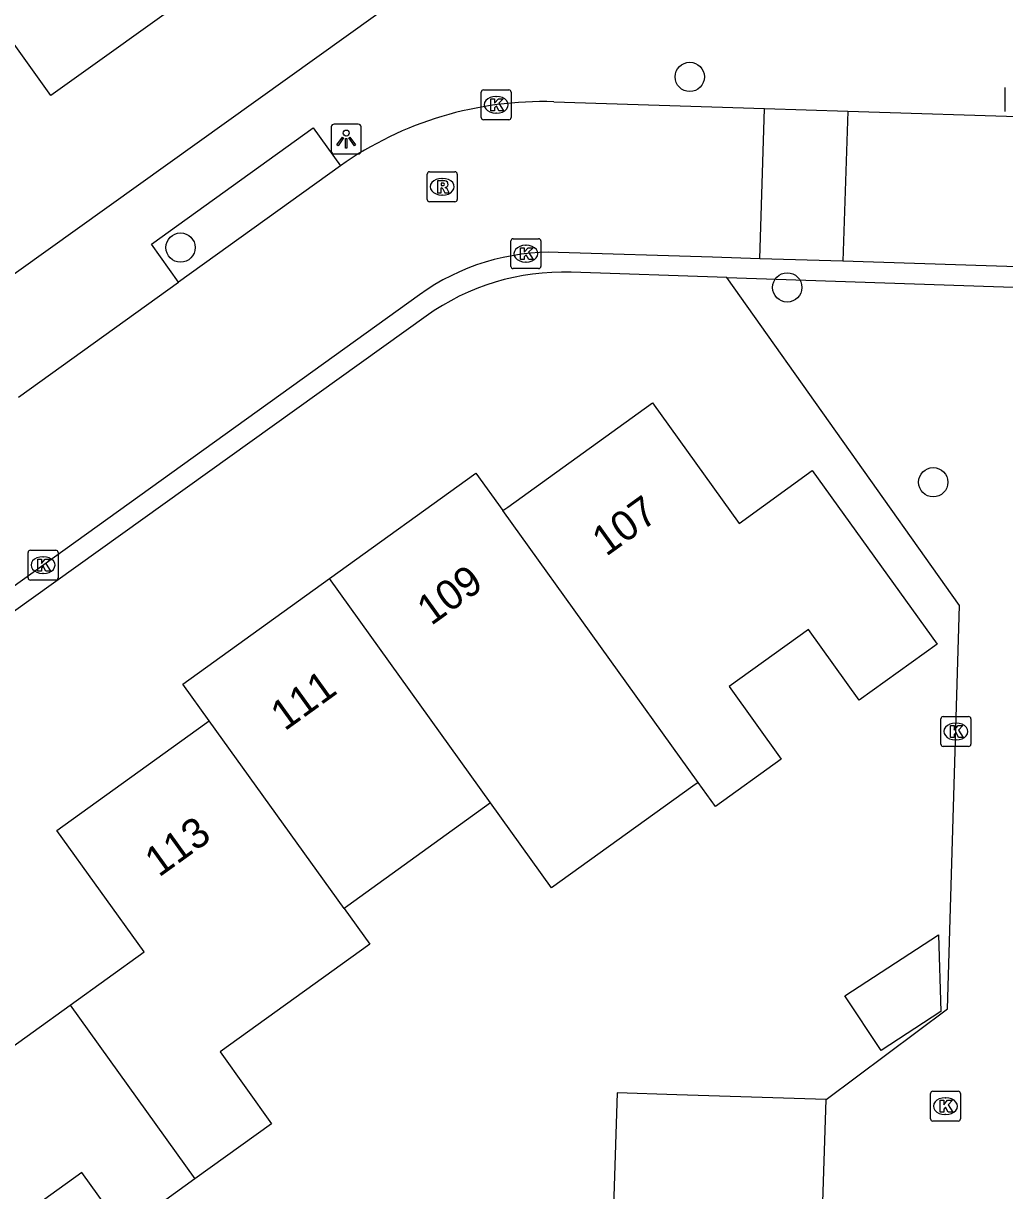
# Model space of a CAD drawing. Extents: x 158461 to 159795, y 387220 to 388672.
# Drawn here: x 159424.02 to 159456.85, y 387794.76 to 387833.8 of the extents above; entities that cross this region are included whole.
import ezdxf

# ---------------------------------------------------------------- set-up
doc = ezdxf.new("R2010")
doc.units = 0
for name, color, linetype in [('IMGEO_Boom', 7, 'Continuous'), ('IMGEO_Kolk', 7, 'Continuous'), ('IMGEO_Lichtpunt', 7, 'Continuous'), ('IMGEO_Pand', 7, 'Continuous'), ('IMGEO_Pand_nummerreeks', 7, 'Continuous'), ('IMGEO_Rijbaan_lokaal_open', 7, 'Continuous'), ('IMGEO_Rioolput', 7, 'Continuous'), ('IMGEO_Voetpad_open', 7, 'Continuous')]:
    doc.layers.add(name, color=color, linetype=linetype)

msp = doc.modelspace()

# ---------------------------------------------------------------- linework, layer by layer
at = {"layer": 'IMGEO_Boom'}
for centre in [(159446.317, 387832.008), (159429.276, 387826.3), (159449.579, 387824.968), (159454.465, 387818.451)]:
    msp.add_circle(centre, 0.489, dxfattribs=at)
at = {"layer": 'IMGEO_Kolk'}
for p, q in [((159439.339, 387830.65), (159439.339, 387831.502)), ((159439.414, 387831.576), (159440.266, 387831.576)), ((159439.827, 387831.356), (159439.852, 387831.356)), ((159440.34, 387831.502), (159440.34, 387830.65)), ((159440.266, 387830.576), (159439.414, 387830.576)), ((159439.85, 387830.796), (159439.825, 387830.796)), ((159440.333, 387825.671), (159440.333, 387826.523)), ((159440.408, 387826.597), (159441.26, 387826.597)), ((159440.821, 387826.377), (159440.846, 387826.377)), ((159441.334, 387826.523), (159441.334, 387825.671)), ((159441.26, 387825.597), (159440.408, 387825.597)), ((159440.844, 387825.817), (159440.819, 387825.817)), ((159424.25, 387816.18), (159425.102, 387816.18)), ((159424.175, 387815.254), (159424.175, 387816.106)), ((159424.663, 387815.96), (159424.688, 387815.96)), ((159425.176, 387816.106), (159425.176, 387815.254)), ((159424.686, 387815.4), (159424.661, 387815.4)), ((159425.102, 387815.18), (159424.25, 387815.18)), ((159454.722, 387809.689), (159454.722, 387810.541)), ((159454.797, 387810.615), (159455.649, 387810.615)), ((159455.21, 387810.395), (159455.235, 387810.395)), ((159455.723, 387810.541), (159455.723, 387809.689)), ((159455.649, 387809.615), (159454.797, 387809.615)), ((159455.233, 387809.835), (159455.208, 387809.835)), ((159454.372, 387797.157), (159454.372, 387798.009)), ((159454.447, 387798.083), (159455.299, 387798.083)), ((159454.86, 387797.863), (159454.885, 387797.863)), ((159455.373, 387798.009), (159455.373, 387797.157)), ((159455.299, 387797.083), (159454.447, 387797.083)), ((159454.883, 387797.303), (159454.858, 387797.303))]:
    msp.add_line(p, q, dxfattribs=at)
for points in [[(159439.339, 387830.65), (159439.339, 387831.502)], [(159439.414, 387831.576), (159440.266, 387831.576)], [(159440.34, 387831.502), (159440.34, 387830.65)], [(159439.66, 387831.276), (159439.783, 387831.276), (159439.783, 387831.125), (159439.913, 387831.276), (159440.077, 387831.276), (159439.931, 387831.125), (159440.084, 387830.876), (159439.932, 387830.876), (159439.847, 387831.04), (159439.783, 387830.973), (159439.783, 387830.876), (159439.66, 387830.876), (159439.66, 387831.276)], [(159440.266, 387830.576), (159439.414, 387830.576)], [(159440.333, 387825.671), (159440.333, 387826.523)], [(159440.408, 387826.597), (159441.26, 387826.597)], [(159440.654, 387826.297), (159440.777, 387826.297), (159440.777, 387826.146), (159440.907, 387826.297), (159441.071, 387826.297), (159440.925, 387826.146), (159441.078, 387825.897), (159440.926, 387825.897), (159440.841, 387826.061), (159440.777, 387825.994), (159440.777, 387825.897), (159440.654, 387825.897), (159440.654, 387826.297)], [(159441.334, 387826.523), (159441.334, 387825.671)], [(159441.26, 387825.597), (159440.408, 387825.597)], [(159424.25, 387816.18), (159425.102, 387816.18)], [(159424.175, 387815.254), (159424.175, 387816.106)], [(159424.496, 387815.88), (159424.619, 387815.88), (159424.619, 387815.729), (159424.749, 387815.88), (159424.913, 387815.88), (159424.767, 387815.729), (159424.92, 387815.48), (159424.768, 387815.48), (159424.683, 387815.644), (159424.619, 387815.577), (159424.619, 387815.48), (159424.496, 387815.48), (159424.496, 387815.88)], [(159425.176, 387816.106), (159425.176, 387815.254)], [(159425.102, 387815.18), (159424.25, 387815.18)], [(159454.722, 387809.689), (159454.722, 387810.541)], [(159454.797, 387810.615), (159455.649, 387810.615)], [(159455.043, 387810.315), (159455.166, 387810.315), (159455.166, 387810.164), (159455.296, 387810.315), (159455.46, 387810.315), (159455.314, 387810.164), (159455.467, 387809.915), (159455.315, 387809.915), (159455.23, 387810.079), (159455.166, 387810.012), (159455.166, 387809.915), (159455.043, 387809.915), (159455.043, 387810.315)], [(159455.723, 387810.541), (159455.723, 387809.689)], [(159455.649, 387809.615), (159454.797, 387809.615)], [(159454.372, 387797.157), (159454.372, 387798.009)], [(159454.447, 387798.083), (159455.299, 387798.083)], [(159454.693, 387797.783), (159454.816, 387797.783), (159454.816, 387797.632), (159454.946, 387797.783), (159455.11, 387797.783), (159454.964, 387797.632), (159455.117, 387797.383), (159454.965, 387797.383), (159454.88, 387797.547), (159454.816, 387797.48), (159454.816, 387797.383), (159454.693, 387797.383), (159454.693, 387797.783)], [(159455.373, 387798.009), (159455.373, 387797.157)], [(159455.299, 387797.083), (159454.447, 387797.083)]]:
    msp.add_lwpolyline(points, dxfattribs=at)
for centre, start, end in [((159439.416, 387831.5), 91.552, 178.448), ((159439.416, 387831.5), 91.552, 178.448), ((159440.264, 387831.5), 1.552, 88.448), ((159440.264, 387831.5), 1.552, 88.448), ((159439.416, 387830.652), 181.552, 268.448), ((159439.416, 387830.652), 181.552, 268.448), ((159440.264, 387830.652), 271.552, 358.448), ((159440.264, 387830.652), 271.552, 358.448), ((159440.41, 387826.521), 91.552, 178.448), ((159440.41, 387826.521), 91.552, 178.448), ((159441.258, 387826.521), 1.552, 88.448), ((159441.258, 387826.521), 1.552, 88.448), ((159440.41, 387825.673), 181.552, 268.448), ((159440.41, 387825.673), 181.552, 268.448), ((159441.258, 387825.673), 271.552, 358.448), ((159441.258, 387825.673), 271.552, 358.448), ((159424.252, 387816.104), 91.552, 178.448), ((159424.252, 387816.104), 91.552, 178.448), ((159425.1, 387816.104), 1.552, 88.448), ((159425.1, 387816.104), 1.552, 88.448), ((159424.252, 387815.256), 181.552, 268.448), ((159424.252, 387815.256), 181.552, 268.448), ((159425.1, 387815.256), 271.552, 358.448), ((159425.1, 387815.256), 271.552, 358.448), ((159454.799, 387810.539), 91.552, 178.448), ((159454.799, 387810.539), 91.552, 178.448), ((159455.647, 387810.539), 1.552, 88.448), ((159455.647, 387810.539), 1.552, 88.448), ((159454.799, 387809.691), 181.552, 268.448), ((159454.799, 387809.691), 181.552, 268.448), ((159455.647, 387809.691), 271.552, 358.448), ((159455.647, 387809.691), 271.552, 358.448), ((159454.449, 387798.007), 91.552, 178.448), ((159454.449, 387798.007), 91.552, 178.448), ((159455.297, 387798.007), 1.552, 88.448), ((159455.297, 387798.007), 1.552, 88.448), ((159454.449, 387797.159), 181.552, 268.448), ((159454.449, 387797.159), 181.552, 268.448), ((159455.297, 387797.159), 271.552, 358.448), ((159455.297, 387797.159), 271.552, 358.448)]:
    msp.add_arc(centre, 0.0765, start, end, dxfattribs=at)
for centre, major_axis, ratio, start_param, end_param in [((159439.826, 387831.076), (-0.387, 0.002), 0.722429, 4.712389, 7.853982), ((159439.851, 387831.076), (-0.39, 0.002), 0.717154, 1.570796, 4.712389), ((159440.82, 387826.097), (-0.387, 0.002), 0.722429, 4.712389, 7.853982), ((159440.845, 387826.097), (-0.39, 0.002), 0.717154, 1.570796, 4.712389), ((159424.662, 387815.68), (-0.387, 0.002), 0.722429, 4.712389, 7.853982), ((159424.687, 387815.68), (-0.39, 0.002), 0.717154, 1.570796, 4.712389), ((159455.209, 387810.115), (-0.387, 0.002), 0.722429, 4.712389, 7.853982), ((159455.234, 387810.115), (-0.39, 0.002), 0.717154, 1.570796, 4.712389), ((159454.859, 387797.583), (-0.387, 0.002), 0.722429, 4.712389, 7.853982), ((159454.884, 387797.583), (-0.39, 0.002), 0.717154, 1.570796, 4.712389)]:
    msp.add_ellipse(centre, major_axis=major_axis, ratio=ratio, start_param=start_param, end_param=end_param, dxfattribs=at)
at = {"layer": 'IMGEO_Lichtpunt'}
for p, q in [((159456.855, 387831.658), (159456.855, 387830.851)), ((159456.855, 387831.658), (159456.855, 387830.851)), ((159434.321, 387830.333), (159434.321, 387829.526)), ((159434.321, 387830.333), (159434.321, 387829.526)), ((159435.223, 387830.428), (159434.415, 387830.428)), ((159435.223, 387830.428), (159434.415, 387830.428)), ((159435.317, 387829.526), (159435.317, 387830.333)), ((159435.317, 387829.526), (159435.317, 387830.333)), ((159434.415, 387829.432), (159435.223, 387829.432)), ((159434.415, 387829.432), (159435.223, 387829.432))]:
    msp.add_line(p, q, dxfattribs=at)
for points in [[(159434.695, 387829.997), (159434.734, 387829.969), (159434.546, 387829.707), (159434.508, 387829.734), (159434.695, 387829.997)], [(159434.797, 387829.949), (159434.844, 387829.949), (159434.844, 387829.627), (159434.797, 387829.627), (159434.797, 387829.949)], [(159434.907, 387829.969), (159434.945, 387829.996), (159435.132, 387829.734), (159435.093, 387829.706), (159434.907, 387829.969)]]:
    msp.add_lwpolyline(points, dxfattribs=at)
msp.add_circle((159434.82, 387830.131), 0.0994, dxfattribs=at)
for centre, start, end in [((159434.415, 387830.333), 90, 180), ((159434.415, 387830.333), 90, 180), ((159435.223, 387830.333), 0, 90), ((159435.223, 387830.333), 0, 90), ((159434.415, 387829.526), 180, 270), ((159434.415, 387829.526), 180, 270), ((159435.223, 387829.526), 270, 0), ((159435.223, 387829.526), 270, 360)]:
    msp.add_arc(centre, 0.0946, start, end, dxfattribs=at)
at = {"layer": 'IMGEO_Pand'}
for points in [[(159429.973, 387834.994), (159424.937, 387831.388), (159421.216, 387836.584), (159418.752, 387834.82)], [(159440.061, 387817.502), (159440.224, 387817.619), (159445.07, 387821.105), (159447.968, 387817.077), (159450.418, 387818.839), (159454.592, 387813.038), (159451.988, 387811.165), (159450.287, 387813.529), (159447.635, 387811.621), (159449.38, 387809.195), (159447.174, 387807.608), (159446.599, 387808.408)], [(159434.259, 387815.229), (159439.16, 387818.755), (159440.061, 387817.502)], [(159446.599, 387808.408), (159440.061, 387817.502)], [(159430.236, 387810.473), (159429.354, 387811.7), (159434.259, 387815.229)], [(159439.652, 387807.726), (159434.259, 387815.229)], [(159425.579, 387800.964), (159428.059, 387802.748), (159425.14, 387806.807), (159430.075, 387810.357), (159430.236, 387810.473)], [(159434.748, 387804.198), (159430.236, 387810.473)], [(159446.599, 387808.408), (159446.424, 387808.283), (159441.695, 387804.884), (159439.652, 387807.726)], [(159439.652, 387807.726), (159434.873, 387804.288), (159434.748, 387804.198)], [(159415.31, 387799.709), (159414.43, 387800.915), (159419.317, 387804.431), (159423.096, 387799.178), (159425.579, 387800.964)], [(159434.748, 387804.198), (159435.608, 387803.001), (159430.597, 387799.397), (159432.325, 387796.996), (159429.759, 387795.15)], [(159451.501, 387801.269), (159454.644, 387803.317), (159454.724, 387800.748), (159452.719, 387799.441), (159451.501, 387801.269)], [(159425.579, 387800.964), (159429.759, 387795.15)], [(159450.883, 387797.804), (159445.886, 387797.968), (159443.892, 387798.033), (159443.538, 387787.283), (159438.847, 387787.438), (159438.701, 387783.009), (159435.378, 387783.118), (159435.165, 387776.606), (159431.445, 387776.728), (159431.397, 387772.846)], [(159450.692, 387791.976), (159450.883, 387797.804)], [(159429.759, 387795.15), (159427.363, 387793.426), (159425.97, 387795.363), (159421.056, 387791.828), (159420.709, 387792.311)]]:
    msp.add_lwpolyline(points, dxfattribs=at)
at = {"layer": 'IMGEO_Rijbaan_lokaal_open'}
for points in [[(159441.771, 387831.176), (159448.822, 387830.953)], [(159448.664, 387825.927), (159448.822, 387830.953)], [(159448.822, 387830.953), (159451.601, 387830.865)], [(159451.601, 387830.865), (159451.443, 387825.84)], [(159451.601, 387830.865), (159457.98, 387830.662)], [(159434.627, 387829.036), (159429.212, 387825.148)], [(159448.664, 387825.927), (159447.08, 387825.977), (159441.913, 387826.139)], [(159451.443, 387825.84), (159448.664, 387825.927)], [(159519.987, 387823.73), (159500, 387824.318), (159499.605, 387824.329), (159458.985, 387825.603), (159451.443, 387825.84)], [(159423.855, 387821.3), (159429.212, 387825.148)], [(159450.883, 387797.804), (159454.947, 387800.839), (159455.347, 387814.333), (159447.559, 387825.303)], [(159447.559, 387825.303), (159459.123, 387824.908)], [(159437.27, 387824.724), (159407.401, 387803.269), (159403.416, 387800.427)]]:
    msp.add_lwpolyline(points, dxfattribs=at)
for centre, radius, start, end in [((159441.407, 387819.398), 11.784, 88.2278, 125.1236), ((159441.68, 387818.577), 7.565, 88.2376, 125.6606)]:
    msp.add_arc(centre, radius, start, end, dxfattribs=at)
at = {"layer": 'IMGEO_Rioolput'}
for p, q in [((159437.533, 387827.908), (159437.533, 387828.76)), ((159437.608, 387828.834), (159438.46, 387828.834)), ((159438.021, 387828.614), (159438.046, 387828.614)), ((159438.534, 387828.76), (159438.534, 387827.908)), ((159438.46, 387827.834), (159437.608, 387827.834)), ((159438.044, 387828.054), (159438.019, 387828.054))]:
    msp.add_line(p, q, dxfattribs=at)
for points in [[(159437.533, 387827.908), (159437.533, 387828.76)], [(159437.608, 387828.834), (159438.46, 387828.834)], [(159438.534, 387828.76), (159438.534, 387827.908)], [(159438.122, 387828.532), (159437.87, 387828.534), (159437.87, 387828.134)], [(159437.87, 387828.134), (159437.994, 387828.134), (159437.994, 387828.296), (159438.005, 387828.296)], [(159438.048, 387828.453), (159437.994, 387828.453), (159437.994, 387828.372)], [(159437.994, 387828.372), (159438.046, 387828.372)], [(159438.052, 387828.267), (159438.123, 387828.134), (159438.263, 387828.134), (159438.198, 387828.26)], [(159438.46, 387827.834), (159437.608, 387827.834)]]:
    msp.add_lwpolyline(points, dxfattribs=at)
for centre, radius, start, end in [((159437.61, 387828.758), 0.0765, 91.552, 178.448), ((159437.61, 387828.758), 0.0765, 91.552, 178.448), ((159438.458, 387828.758), 0.0765, 1.552, 88.448), ((159438.458, 387828.758), 0.0765, 1.552, 88.448), ((159438.004, 387828.243), 0.0533, 26.0293, 88.6989), ((159438.03, 387828.561), 0.19, 274.7715, 282.9687), ((159438.054, 387828.357), 0.0964, 77.0061, 93.1865), ((159438.068, 387828.414), 0.0378, 276.6634, 79.6772), ((159438.121, 387828.422), 0.109, 350.3612, 89.416), ((159438.119, 387828.422), 0.112, 277.5842, 350.9817), ((159438.103, 387828.207), 0.108, 29.5134, 73.7905), ((159437.61, 387827.91), 0.0765, 181.552, 268.448), ((159437.61, 387827.91), 0.0765, 181.552, 268.448), ((159438.458, 387827.91), 0.0765, 271.552, 358.448), ((159438.458, 387827.91), 0.0765, 271.552, 358.448)]:
    msp.add_arc(centre, radius, start, end, dxfattribs=at)
for centre, major_axis, ratio, start_param, end_param in [((159438.02, 387828.334), (-0.387, 0.002), 0.722429, 4.712389, 7.853982), ((159438.045, 387828.334), (-0.39, 0.002), 0.717154, 1.570796, 4.712389)]:
    msp.add_ellipse(centre, major_axis=major_axis, ratio=ratio, start_param=start_param, end_param=end_param, dxfattribs=at)
at = {"layer": 'IMGEO_Voetpad_open'}
for points in [[(159438.823, 387836.238), (159391.892, 387802.659)], [(159429.212, 387825.148), (159428.299, 387826.419), (159433.713, 387830.308), (159434.627, 387829.036)], [(159447.559, 387825.303), (159442.351, 387825.477)], [(159437.494, 387824.009), (159373.276, 387778.027)]]:
    msp.add_lwpolyline(points, dxfattribs=at)
msp.add_arc((159442.084, 387817.591), 7.89, 88.0609, 125.5734, dxfattribs=at)

# ---------------------------------------------------------------- texts
at = {"layer": 'IMGEO_Pand_nummerreeks'}
for s, rotation, p in [('107', 35.7296, (159443.518, 387815.949)), ('109', 35.7354, (159437.661, 387813.636)), ('111', 35.7354, (159432.762, 387810.111)), ('113', 35.7296, (159428.553, 387805.222))]:
    msp.add_text(s, height=1, rotation=rotation, dxfattribs=at).set_placement(p)

doc.saveas('drawing.dxf')
